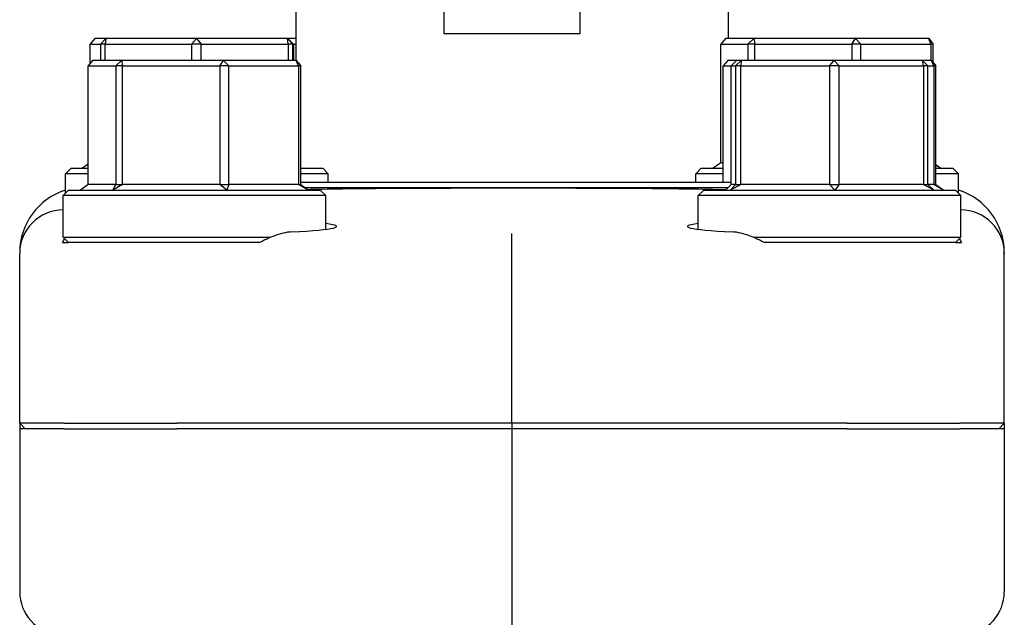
# Model space of a CAD drawing. Header units: inches. Extents: x 24 to 1128, y -69 to 748.
# Tile 540 of 656: x 961.63 to 964.44, y 300.88 to 302.59. Entities that reach past the tile are written whole.
import ezdxf

# ---------------------------------------------------------------- set-up
doc = ezdxf.new("R2010")
doc.units = ezdxf.units.IN
doc.header["$LTSCALE"] = 32
doc.header["$MEASUREMENT"] = 0
doc.layers.add('Visible (ANSI)', color=7, linetype='Continuous', lineweight=30)

msp = doc.modelspace()

# ---------------------------------------------------------------- linework, layer by layer
at = {"layer": 'Visible (ANSI)'}
for p, q in [((962.41703, 302.78863), (962.41703, 302.47242)), ((963.65203, 302.78863), (963.65203, 302.53492)), ((962.84078, 302.5481), (962.84078, 302.68625)), ((963.22828, 302.68625), (963.22828, 302.5481)), ((963.22828, 302.5481), (962.84078, 302.5481)), ((961.84274, 302.53492), (961.82972, 302.51929)), ((961.82972, 302.46419), (961.82972, 302.51929)), ((961.82972, 302.51929), (961.85881, 302.51929)), ((961.8744, 302.53492), (961.84274, 302.53492)), ((961.85881, 302.51929), (961.8744, 302.53492)), ((961.87222, 302.51929), (961.85881, 302.51929)), ((961.85881, 302.51929), (961.85881, 302.47242)), ((961.8744, 302.53492), (961.87222, 302.51929)), ((961.87222, 302.47242), (961.87222, 302.51929)), ((961.87222, 302.51929), (962.11942, 302.51929)), ((962.133, 302.53492), (961.8744, 302.53492)), ((962.11942, 302.51929), (962.133, 302.53492)), ((962.14648, 302.51929), (962.11942, 302.51929)), ((962.11942, 302.51929), (962.11942, 302.47242)), ((962.133, 302.53492), (962.14648, 302.51929)), ((962.39314, 302.53492), (962.133, 302.53492)), ((962.14648, 302.47242), (962.14648, 302.51929)), ((962.14648, 302.51929), (962.39515, 302.51929)), ((962.39515, 302.51929), (962.39314, 302.53492)), ((962.39314, 302.53492), (962.4088, 302.51929)), ((962.39467, 302.53492), (962.39314, 302.53492)), ((962.41703, 302.53492), (962.39467, 302.53492)), ((962.41026, 302.51929), (962.39467, 302.53492)), ((962.4088, 302.51929), (962.39515, 302.51929)), ((962.39515, 302.51929), (962.39515, 302.47242)), ((962.4088, 302.47242), (962.4088, 302.51929)), ((962.4088, 302.51929), (962.41026, 302.51929)), ((962.41026, 302.51929), (962.41703, 302.51929)), ((962.41026, 302.51929), (962.41026, 302.47242)), ((963.6443, 302.53492), (963.63105, 302.51929)), ((963.63105, 302.18054), (963.63105, 302.51929)), ((963.63105, 302.51929), (963.70856, 302.51929)), ((963.72539, 302.53492), (963.6443, 302.53492)), ((963.70856, 302.51929), (963.72539, 302.53492)), ((963.72794, 302.51929), (963.70856, 302.51929)), ((963.70856, 302.51929), (963.70856, 302.47242)), ((963.72539, 302.53492), (963.72794, 302.51929)), ((964.01563, 302.53492), (963.72539, 302.53492)), ((963.72794, 302.47242), (963.72794, 302.51929)), ((963.72794, 302.51929), (964.00537, 302.51929)), ((964.00537, 302.51929), (964.01563, 302.53492)), ((964.03142, 302.51929), (964.00537, 302.51929)), ((964.00537, 302.51929), (964.00537, 302.47242)), ((964.01563, 302.53492), (964.03142, 302.51929)), ((964.22477, 302.53492), (964.01563, 302.53492)), ((964.03142, 302.47242), (964.03142, 302.51929)), ((964.03142, 302.51929), (964.23134, 302.51929)), ((964.23134, 302.51929), (964.22477, 302.53492)), ((964.22477, 302.53492), (964.23802, 302.51929)), ((964.23802, 302.51929), (964.23134, 302.51929)), ((964.23134, 302.51929), (964.23134, 302.47242)), ((964.23802, 302.46576), (964.23802, 302.51929)), ((961.83667, 302.47242), (961.82348, 302.45679)), ((961.82348, 302.11804), (961.82348, 302.45679)), ((961.82348, 302.45679), (961.90271, 302.45679)), ((961.91955, 302.47242), (961.83667, 302.47242)), ((961.90271, 302.45679), (961.91955, 302.47242)), ((961.9222, 302.45679), (961.90271, 302.45679)), ((961.90271, 302.45679), (961.90271, 302.11804)), ((961.91955, 302.47242), (961.9222, 302.45679)), ((962.21024, 302.47242), (961.91955, 302.47242)), ((961.9222, 302.11804), (961.9222, 302.45679)), ((961.9222, 302.45679), (962.20007, 302.45679)), ((962.20007, 302.45679), (962.21024, 302.47242)), ((962.22608, 302.45679), (962.20007, 302.45679)), ((962.20007, 302.45679), (962.20007, 302.11804)), ((962.21024, 302.47242), (962.22608, 302.45679)), ((962.41804, 302.47242), (962.21024, 302.47242)), ((962.22608, 302.11804), (962.22608, 302.45679)), ((962.22608, 302.45679), (962.42471, 302.45679)), ((962.42471, 302.45679), (962.41804, 302.47242)), ((962.41804, 302.47242), (962.43123, 302.45679)), ((962.43123, 302.45679), (962.42471, 302.45679)), ((962.42471, 302.45679), (962.42471, 302.11804)), ((962.43123, 302.11804), (962.43123, 302.45679)), ((963.65102, 302.47242), (963.63784, 302.45679)), ((963.63784, 302.12429), (963.63784, 302.45679)), ((963.63784, 302.45679), (963.66071, 302.45679)), ((963.67603, 302.47242), (963.65102, 302.47242)), ((963.67603, 302.47242), (963.66071, 302.45679)), ((963.66071, 302.11804), (963.66071, 302.45679)), ((963.66071, 302.45679), (963.67324, 302.45679)), ((963.67324, 302.45679), (963.68913, 302.47242)), ((963.68778, 302.45679), (963.67324, 302.45679)), ((963.67324, 302.45679), (963.67324, 302.11804)), ((963.68913, 302.47242), (963.67603, 302.47242)), ((963.68913, 302.47242), (963.68778, 302.45679)), ((963.68778, 302.11804), (963.68778, 302.45679)), ((963.68778, 302.45679), (963.94174, 302.45679)), ((963.95481, 302.47242), (963.68913, 302.47242)), ((963.94174, 302.45679), (963.95481, 302.47242)), ((963.96878, 302.45679), (963.94174, 302.45679)), ((963.94174, 302.45679), (963.94174, 302.11804)), ((963.95481, 302.47242), (963.96878, 302.45679)), ((964.20739, 302.47242), (963.95481, 302.47242)), ((963.96878, 302.11804), (963.96878, 302.45679)), ((963.96878, 302.45679), (964.21022, 302.45679)), ((964.21022, 302.45679), (964.20739, 302.47242)), ((964.20739, 302.47242), (964.22271, 302.45679)), ((964.2324, 302.47242), (964.20739, 302.47242)), ((964.22271, 302.45679), (964.21022, 302.45679)), ((964.21022, 302.45679), (964.21022, 302.11804)), ((964.22271, 302.11804), (964.22271, 302.45679)), ((964.22271, 302.45679), (964.23907, 302.45679)), ((964.23907, 302.45679), (964.2324, 302.47242)), ((964.2324, 302.47242), (964.24559, 302.45679)), ((964.24559, 302.45679), (964.23907, 302.45679)), ((964.23907, 302.45679), (964.23907, 302.11804)), ((964.24559, 302.11804), (964.24559, 302.45679)), ((961.82348, 302.17614), (961.80758, 302.16492)), ((963.63105, 302.18054), (963.60933, 302.16492)), ((963.63784, 302.18054), (963.63105, 302.18054)), ((964.24559, 302.1751), (964.25973, 302.16492)), ((961.77516, 302.16492), (961.75953, 302.14929)), ((961.82348, 302.14929), (961.75953, 302.14929)), ((961.75953, 302.09397), (961.75953, 302.14929)), ((961.77516, 302.16492), (961.82348, 302.16492)), ((962.43123, 302.16492), (962.49391, 302.16492)), ((962.50953, 302.14929), (962.43123, 302.14929)), ((962.49391, 302.16492), (962.50953, 302.14929)), ((962.50953, 302.12429), (962.50953, 302.14929)), ((963.57516, 302.16492), (963.55953, 302.14929)), ((963.63784, 302.14929), (963.55953, 302.14929)), ((963.55953, 302.12429), (963.55953, 302.14929)), ((963.57516, 302.16492), (963.63784, 302.16492)), ((964.25973, 302.16492), (964.24559, 302.17271)), ((964.24559, 302.16492), (964.29391, 302.16492)), ((964.30953, 302.14929), (964.24559, 302.14929)), ((964.29391, 302.16492), (964.30953, 302.14929)), ((964.30953, 302.09397), (964.30953, 302.14929)), ((963.66071, 302.12429), (962.43123, 302.12429)), ((961.76798, 302.10242), (961.75235, 302.08679)), ((961.76798, 302.10242), (962.48673, 302.10242)), ((961.82348, 302.11804), (961.80164, 302.10242)), ((961.90271, 302.11804), (961.82348, 302.11804)), ((961.89452, 302.10242), (961.90271, 302.11804)), ((961.9222, 302.11804), (961.89452, 302.10242)), ((961.90271, 302.11804), (961.9222, 302.11804)), ((962.20007, 302.11804), (961.9222, 302.11804)), ((962.20007, 302.11804), (962.22608, 302.11804)), ((962.22023, 302.10242), (962.20007, 302.11804)), ((962.22608, 302.11804), (962.22023, 302.10242)), ((962.42471, 302.11804), (962.22608, 302.11804)), ((962.45307, 302.10242), (962.42471, 302.11804)), ((962.42471, 302.11804), (962.43123, 302.11804)), ((962.43123, 302.11804), (962.45307, 302.10242)), ((963.03443, 302.10867), (962.44433, 302.10867)), ((962.48673, 302.10242), (962.50235, 302.08679)), ((963.6507, 302.10867), (963.03443, 302.10867)), ((963.58234, 302.10242), (963.56671, 302.08679)), ((963.58234, 302.10242), (964.30109, 302.10242)), ((963.66071, 302.11804), (963.64402, 302.10242)), ((963.6587, 302.10242), (963.67324, 302.11804)), ((963.68778, 302.11804), (963.6587, 302.10242)), ((963.67324, 302.11804), (963.66071, 302.11804)), ((963.67324, 302.11804), (963.68778, 302.11804)), ((963.94174, 302.11804), (963.68778, 302.11804)), ((963.95639, 302.10242), (963.94174, 302.11804)), ((963.94174, 302.11804), (963.96878, 302.11804)), ((963.96878, 302.11804), (963.95639, 302.10242)), ((964.21022, 302.11804), (963.96878, 302.11804)), ((964.2394, 302.10242), (964.21022, 302.11804)), ((964.21022, 302.11804), (964.22271, 302.11804)), ((964.22271, 302.11804), (964.2394, 302.10242)), ((964.23907, 302.11804), (964.22271, 302.11804)), ((964.26742, 302.10242), (964.23907, 302.11804)), ((964.23907, 302.11804), (964.24559, 302.11804)), ((964.24559, 302.11804), (964.26742, 302.10242)), ((964.30109, 302.10242), (964.31671, 302.08679)), ((962.50235, 302.08679), (961.75235, 302.08679)), ((961.75235, 301.96804), (961.75235, 302.08679)), ((962.50235, 301.99044), (962.50235, 302.08679)), ((964.31671, 302.08679), (963.56671, 302.08679)), ((963.56671, 301.99044), (963.56671, 302.08679)), ((964.31671, 301.96804), (964.31671, 302.08679)), ((963.03453, 301.85379), (963.03453, 301.97874)), ((961.75058, 301.95242), (961.76798, 301.95242)), ((961.75235, 301.96804), (962.34607, 301.96804)), ((961.76798, 301.95242), (961.75235, 301.96804)), ((962.21565, 301.95242), (961.76798, 301.95242)), ((963.723, 301.96804), (964.31671, 301.96804)), ((964.30109, 301.95242), (963.85342, 301.95242)), ((964.30109, 301.95242), (964.31671, 301.96804)), ((964.30109, 301.95242), (964.31848, 301.95242)), ((961.62828, 301.92457), (961.62828, 301.92186)), ((964.44078, 301.92457), (964.44078, 301.92186)), ((961.62828, 301.43679), (961.62828, 301.92186)), ((964.44078, 301.43679), (964.44078, 301.92186)), ((963.03453, 301.43679), (963.03453, 301.85379)), ((961.62828, 301.43679), (961.62828, 301.42117)), ((961.75563, 301.43679), (961.62828, 301.43679)), ((961.62828, 301.43679), (961.64405, 301.42117)), ((961.62828, 301.42117), (961.62828, 300.95594)), ((961.75563, 301.42117), (961.62828, 301.42117)), ((961.75563, 301.43679), (962.07787, 301.43679)), ((961.75563, 301.42117), (962.07787, 301.42117)), ((963.03453, 301.43679), (962.07787, 301.43679)), ((963.03453, 301.42117), (962.07787, 301.42117)), ((963.99119, 301.43679), (963.03453, 301.43679)), ((963.03453, 301.43679), (963.03453, 301.42117)), ((963.03453, 301.42117), (963.03453, 300.6448)), ((963.99119, 301.42117), (963.03453, 301.42117)), ((963.99119, 301.43679), (964.31343, 301.43679)), ((963.99119, 301.42117), (964.31343, 301.42117)), ((964.44078, 301.43679), (964.31343, 301.43679)), ((964.44078, 301.42117), (964.31343, 301.42117)), ((964.42502, 301.42117), (964.44078, 301.43679)), ((964.44078, 301.43679), (964.44078, 301.42117)), ((964.44078, 301.42117), (964.44078, 300.95594))]:
    msp.add_line(p, q, dxfattribs=at)
for centre, major_axis, ratio, start_param, end_param in [((961.81744, 301.92349), (0.18003, -0.0586), 0.9903423, 2.1937689, 3.4534494), ((964.25163, 301.92349), (-0.18003, -0.0586), 0.9903423, 2.829736, 4.0894164), ((961.75439, 301.921), (-0.1175, 0.04626), 0.9899206, 5.1001048, 6.6547973), ((964.31468, 301.921), (0.1175, 0.04626), 0.9899206, 5.9115734, 7.4662658), ((962.12735, 301.99863), (0.40625, 0), 0.0524078, 5.4675538, 6.6779764), ((963.94171, 301.99863), (0.40625, 0), 0.0524078, 2.7468015, 3.9572242), ((961.75439, 300.95565), (0.12504, -0.01646), 0.991106, 3.2713412, 4.712389), ((964.31468, 300.95565), (-0.12504, -0.01646), 0.991106, 1.5707963, 3.0118441)]:
    msp.add_ellipse(centre, major_axis=major_axis, ratio=ratio, start_param=start_param, end_param=end_param, dxfattribs=at)
for points, knots in [([(962.45015, 302.1045), (962.45529, 302.10463), (962.46051, 302.10475), (962.53696, 302.10648), (962.62024, 302.10742), (962.78789, 302.10835), (962.86886, 302.10848), (962.96745, 302.10854), (962.98331, 302.10855), (963.00867, 302.10855), (963.01814, 302.10855), (963.03621, 302.10855), (963.04479, 302.10855), (963.06461, 302.10855), (963.07583, 302.10855), (963.1095, 302.10854), (963.13189, 302.10852), (963.20993, 302.10844), (963.26469, 302.10834), (963.4093, 302.10773), (963.49415, 302.10698), (963.59562, 302.10508), (963.62148, 302.10448), (963.6455, 302.1038)], [4.286994, 4.286994, 4.286994, 4.286994, 4.3433226, 4.3433226, 5.1013156, 5.1013156, 5.7353123, 5.7353123, 5.8564738, 5.8564738, 5.9286995, 5.9286995, 5.9941278, 5.9941278, 6.0797236, 6.0797236, 6.2512222, 6.2512222, 6.6809245, 6.6809245, 7.4266324, 7.4266324, 7.7047488, 7.7047488, 7.7047488, 7.7047488]), ([(962.4058, 301.98312), (962.38993, 301.98234), (962.37208, 301.97807), (962.34059, 301.96611), (962.32716, 301.95972), (962.31424, 301.95242)], [0.53727464, 0.53727464, 0.53727464, 0.53727464, 0.70123165, 0.70123165, 0.81966305, 0.81966305, 0.81966305, 0.81966305]), ([(963.75482, 301.95242), (963.74193, 301.95971), (963.72852, 301.96609), (963.69702, 301.97806), (963.67915, 301.98234), (963.66326, 301.98312)], [1.49579577, 1.49579577, 1.49579577, 1.49579577, 1.61405233, 1.61405233, 1.77819273, 1.77819273, 1.77819273, 1.77819273])]:
    msp.add_open_spline(points, degree=3, knots=knots, dxfattribs=at)
for points in [[(961.75058, 301.95242), (961.75251, 301.9564), (961.75458, 301.96016), (961.75673, 301.96367)], [(964.31233, 301.96367), (964.31449, 301.96016), (964.31656, 301.9564), (964.31848, 301.95242)]]:
    msp.add_open_spline(points, degree=3, dxfattribs=at)
for points, weights in [([(962.31424, 301.95242), (962.26517, 301.95242), (962.21565, 301.95242)], [0.999903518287, 0.999901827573, 0.9999171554]), ([(963.85342, 301.95242), (963.80389, 301.95242), (963.75482, 301.95242)], [0.999917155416, 0.999901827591, 0.999903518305])]:
    msp.add_rational_spline(points, weights, degree=2, dxfattribs=at)

doc.saveas('drawing.dxf')
